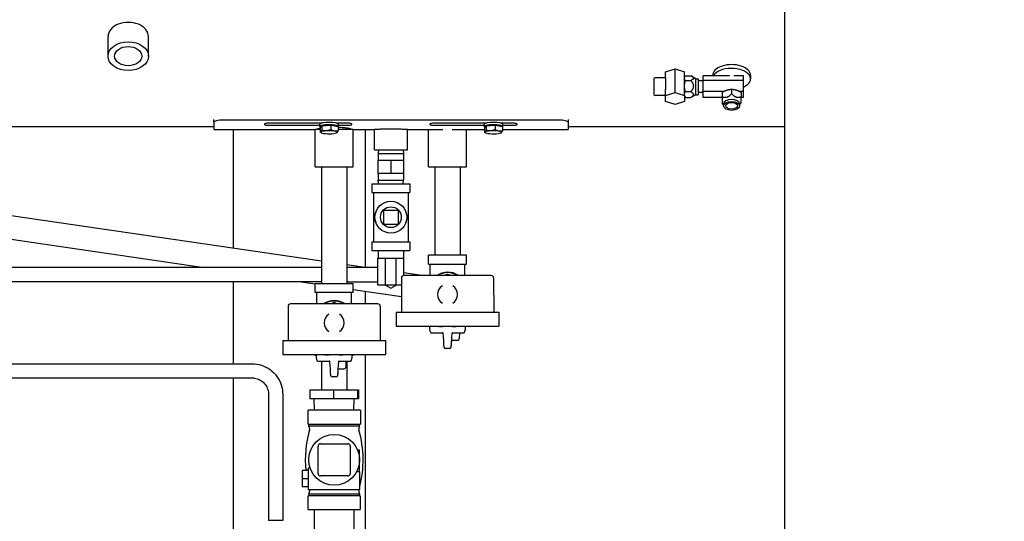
# Model space of a CAD drawing. Header units: inches. Extents: x 24 to 1128, y -94 to 748.
# Tile 470 of 546: x 474 to 500, y 506 to 519. Entities that reach past the tile are written whole.
import ezdxf

# ---------------------------------------------------------------- set-up
doc = ezdxf.new("R2010")
doc.units = ezdxf.units.IN
doc.header["$LTSCALE"] = 32
doc.header["$MEASUREMENT"] = 0
doc.layers.add('Dimension (ANSI)', color=7, linetype='Continuous', lineweight=25)
doc.layers.add('Visible (ANSI)', color=7, linetype='Continuous', lineweight=30)
doc.styles.add('Note Text (ANSI)', font='tahoma.ttf')
doc.dimstyles.new('Architectural (ANSI)', dxfattribs={"dimscale": 32, "dimtxt": 0.125, "dimasz": 0.098425, "dimexe": 0.125, "dimexo": 0.0625, "dimgap": 0.031496, "dimtad": 0, "dimtih": 1, "dimtoh": 1, "dimdec": 4, "dimrnd": 1e-08, "dimzin": 3, "dimdsep": 46, "dimlunit": 4, "dimtxsty": 'Note Text (ANSI)', "dimcen": 0.09, "dimdle": 0.393701, "dimclrd": 256, "dimclre": 256, "dimclrt": 256, "dimadec": 0, "dimazin": 3, "dimtfac": 0.96, "dimtofl": 0, "dimtmove": 0, "dimatfit": 3, "dimfxl": 1, "dimfrac": 2, "dimtolj": 1, "dimtzin": 12, "dimlwd": -1, "dimlwe": -1, "dimarcsym": 0})

# ---------------------------------------------------------------- blocks, each defined once
blk = doc.blocks.new('*D15')
at = {"layer": 'Defpoints', "color": 0, "transparency": 16777216}
for p in [(692.915, 562.239), (493.915, 496.383), (692.915, 464.957)]:
    blk.add_point(p, dxfattribs=at)
at = {"layer": 'Dimension (ANSI)', "transparency": 16777216}
for p, q in [((692.915, 560.239), (692.915, 460.957)), ((493.915, 494.383), (493.915, 460.957)), ((497.065, 464.957), (578.675, 464.957)), ((689.766, 464.957), (594.155, 464.957))]:
    blk.add_line(p, q, dxfattribs=at)
for points in [[(497.065, 465.481), (497.065, 464.432), (493.915, 464.957)], [(689.766, 465.481), (689.766, 464.432), (692.915, 464.957)]]:
    blk.add_solid(points, dxfattribs=at)
at = {"layer": 'Dimension (ANSI)', "transparency": 16777216, "insert": (579.683, 467.036), "char_height": 4, "attachment_point": 1, "style": 'Note Text (ANSI)'}
blk.add_mtext('\\A1;16\'-7"', dxfattribs=at)
blk = doc.blocks.new('*D22')
at = {"layer": 'Defpoints', "color": 0, "transparency": 16777216}
for p in [(450.012, 697.62), (363.389, 480.059), (493.915, 480.059)]:
    blk.add_point(p, dxfattribs=at)
at = {"layer": 'Dimension (ANSI)', "transparency": 16777216}
for p, q in [((448.012, 697.62), (359.389, 697.62)), ((363.389, 694.471), (363.389, 595.373)), ((363.389, 483.209), (363.389, 588.307)), ((491.915, 480.059), (359.389, 480.059))]:
    blk.add_line(p, q, dxfattribs=at)
for points in [[(362.864, 694.471), (363.914, 694.471), (363.389, 697.62)], [(362.864, 483.209), (363.914, 483.209), (363.389, 480.059)]]:
    blk.add_solid(points, dxfattribs=at)
at = {"layer": 'Dimension (ANSI)', "transparency": 16777216, "insert": (350.24, 594.365), "char_height": 4, "attachment_point": 1, "style": 'Note Text (ANSI)'}
blk.add_mtext('\\A1;18\'-1 9/16"', dxfattribs=at)

msp = doc.modelspace()

# ---------------------------------------------------------------- linework, layer by layer
at = {"layer": 'Visible (ANSI)'}
for p, q in [((493.91529, 496.38341), (493.91529, 606.05891)), ((476.00479, 517.9171), (476.00479, 518.43188)), ((477.07579, 517.9171), (477.07579, 518.43188)), ((490.76229, 517.50045), (491.01229, 517.58064)), ((490.76229, 517.34232), (490.76229, 517.50045)), ((491.01229, 516.95703), (491.01229, 517.58064)), ((491.01229, 517.58064), (491.26229, 517.50045)), ((491.26229, 517.35837), (491.26229, 517.50045)), ((490.45029, 517.31096), (490.45029, 516.90596)), ((490.76229, 517.34296), (490.48229, 517.34296)), ((490.76229, 517.34232), (490.76229, 517.03498)), ((491.26229, 517.35846), (491.27889, 517.38721)), ((491.26229, 517.33267), (491.26229, 517.35837)), ((491.26229, 517.12481), (491.26229, 517.33267)), ((491.28462, 517.39652), (491.42829, 517.39652)), ((491.28462, 517.26883), (491.42829, 517.26883)), ((491.56023, 517.32096), (491.44549, 517.38721)), ((491.56023, 516.89596), (491.56023, 517.32096)), ((491.56023, 517.32096), (491.62129, 517.32096)), ((491.62129, 517.32096), (491.62129, 516.89596)), ((491.75729, 517.26446), (491.62129, 517.26446)), ((492.44795, 517.39652), (491.75729, 517.39652)), ((491.75729, 517.26883), (491.75729, 517.39652)), ((492.82029, 517.26883), (491.75729, 517.26883)), ((491.75729, 516.98078), (491.75729, 517.26883)), ((492.00779, 517.41577), (492.00779, 517.39652)), ((492.82029, 517.39652), (492.56763, 517.39652)), ((492.82029, 517.26883), (492.82029, 517.39652)), ((492.82029, 516.98078), (492.82029, 517.26883)), ((493.00779, 517.41577), (493.00779, 517.31633)), ((490.76229, 516.87684), (490.76229, 517.03498)), ((491.26229, 517.01892), (491.26229, 517.12481)), ((491.26229, 516.87684), (491.26229, 517.01892)), ((491.28462, 516.98078), (491.42829, 516.98078)), ((492.29042, 516.98078), (491.75729, 516.98078)), ((491.75729, 516.8204), (491.75729, 516.98078)), ((492.50779, 517.0424), (492.50779, 516.92294)), ((492.82029, 516.98078), (492.72516, 516.98078)), ((492.82029, 516.8204), (492.82029, 516.98078)), ((490.76229, 516.87396), (490.48229, 516.87396)), ((490.76229, 516.87684), (491.01229, 516.95703)), ((490.76229, 516.71647), (490.76229, 516.87684)), ((491.01229, 516.63628), (490.76229, 516.71647)), ((491.01229, 516.95703), (491.26229, 516.87684)), ((491.26229, 516.71647), (491.01229, 516.63628)), ((491.26229, 516.87684), (491.26229, 516.71647)), ((491.26229, 516.85846), (491.27889, 516.82971)), ((491.28462, 516.8204), (491.42829, 516.8204)), ((491.56023, 516.89596), (491.44549, 516.82971)), ((491.56023, 516.89596), (491.62129, 516.89596)), ((491.75729, 516.95246), (491.62129, 516.95246)), ((492.25779, 516.8204), (491.75729, 516.8204)), ((492.25779, 516.96221), (492.25779, 516.84275)), ((492.75779, 516.96221), (492.75779, 516.84275)), ((492.82029, 516.8204), (492.75779, 516.8204)), ((492.29529, 516.62917), (492.25779, 516.679)), ((492.29529, 516.65286), (492.29529, 516.60209)), ((492.72029, 516.62917), (492.75779, 516.679)), ((492.72029, 516.65286), (492.72029, 516.60209)), ((478.80329, 516.16778), (478.80329, 516.23751)), ((487.92829, 516.22546), (479.05329, 516.22546)), ((488.17829, 516.23751), (488.17829, 516.16778)), ((478.80329, 516.04941), (471.54029, 516.04941)), ((478.80329, 516.16778), (478.80329, 515.9743)), ((478.80329, 515.9743), (481.49029, 515.9743)), ((479.31329, 515.9743), (479.31329, 512.84579)), ((480.30329, 516.0875), (481.61011, 516.0875)), ((481.49029, 515.9883), (481.61496, 515.9883)), ((481.49029, 514.9883), (481.49029, 515.9883)), ((481.5606, 515.9883), (481.5606, 515.99605)), ((481.61011, 516.05986), (481.61011, 516.12079)), ((481.65681, 516.05986), (481.61011, 516.05986)), ((481.61011, 516.05986), (481.61011, 516.05528)), ((481.61011, 516.05528), (481.65338, 516.05528)), ((481.66166, 516.06341), (481.61496, 516.01753)), ((481.61496, 516.01753), (481.61496, 515.90774)), ((481.89999, 516.07888), (481.66166, 516.06341)), ((481.66166, 516.06341), (481.66166, 515.95363)), ((482.09162, 516.04846), (481.89999, 516.07888)), ((481.89999, 516.07888), (481.89999, 515.96909)), ((482.05017, 516.05757), (482.05017, 516.05504)), ((482.09162, 516.04846), (482.09162, 515.93868)), ((482.09162, 515.9883), (482.49029, 515.9883)), ((482.09679, 516.1185), (482.09679, 516.05757)), ((482.09679, 516.0875), (482.30329, 516.0875)), ((482.41998, 515.9883), (482.41998, 515.99605)), ((482.49029, 514.9883), (482.49029, 515.9883)), ((482.49029, 515.9743), (483.05036, 515.9743)), ((482.81329, 515.9743), (482.81329, 512.33395)), ((483.05279, 515.4403), (483.05279, 515.97448)), ((483.92779, 515.4403), (483.92779, 515.97448)), ((483.93022, 515.9743), (484.86924, 515.9743)), ((484.49029, 514.9883), (484.49029, 515.9743)), ((484.67829, 516.0875), (485.96011, 516.0875)), ((485.11134, 515.9743), (485.96496, 515.9743)), ((485.49029, 514.9883), (485.49029, 515.9743)), ((485.96011, 516.05986), (485.96011, 516.12079)), ((486.00681, 516.05986), (485.96011, 516.05986)), ((485.96011, 516.05986), (485.96011, 516.05528)), ((485.96011, 516.05528), (486.00338, 516.05528)), ((486.01166, 516.06341), (485.96496, 516.01753)), ((485.96496, 516.01753), (485.96496, 515.90774)), ((486.24999, 516.07888), (486.01166, 516.06341)), ((486.01166, 516.06341), (486.01166, 515.95363)), ((486.44162, 516.04846), (486.24999, 516.07888)), ((486.24999, 516.07888), (486.24999, 515.96909)), ((486.40017, 516.05757), (486.40017, 516.05504)), ((486.44162, 516.04846), (486.44162, 515.93868)), ((486.44162, 515.9743), (488.17829, 515.9743)), ((486.44679, 516.1185), (486.44679, 516.05757)), ((486.44679, 516.0875), (486.67829, 516.0875)), ((488.17829, 516.16778), (488.17829, 515.9743)), ((493.91529, 516.04941), (488.17829, 516.04941)), ((481.64648, 515.89083), (481.61528, 515.90757)), ((482.06011, 515.89083), (482.06233, 515.89203)), ((485.99648, 515.89083), (485.96528, 515.90757)), ((486.41011, 515.89083), (486.41233, 515.89203)), ((483.05279, 515.4403), (483.92779, 515.4403)), ((483.16083, 515.4403), (483.15775, 515.34163)), ((483.81975, 515.4403), (483.82284, 515.34163)), ((483.15565, 514.8121), (483.15565, 515.16643)), ((483.15565, 515.16643), (483.49029, 515.16643)), ((483.15775, 515.34163), (483.82284, 515.34163)), ((483.15775, 515.34163), (483.15775, 515.16643)), ((483.49029, 515.16643), (483.82494, 515.16643)), ((483.49029, 515.16643), (483.49029, 514.8121)), ((483.82284, 515.34163), (483.82284, 515.16643)), ((483.82494, 515.16643), (483.82494, 514.8121)), ((481.49029, 514.9883), (482.49029, 514.9883)), ((481.65279, 514.9883), (481.65279, 511.89977)), ((482.32779, 514.9883), (482.32779, 511.89977)), ((484.49029, 514.9883), (485.49029, 514.9883)), ((484.65279, 514.9883), (484.65279, 512.64977)), ((485.32779, 514.9883), (485.32779, 512.64977)), ((483.49029, 514.8121), (483.15565, 514.8121)), ((483.15775, 514.8121), (483.15775, 514.63691)), ((483.15775, 514.63691), (483.82284, 514.63691)), ((483.16083, 514.53824), (483.15775, 514.63691)), ((483.82494, 514.8121), (483.49029, 514.8121)), ((483.81975, 514.53824), (483.82284, 514.63691)), ((483.82284, 514.8121), (483.82284, 514.63691)), ((482.98529, 514.53824), (483.99529, 514.53824)), ((482.98529, 514.53824), (482.98529, 514.30824)), ((483.99529, 514.53824), (483.99529, 514.30824)), ((482.98529, 514.30824), (483.99529, 514.30824)), ((483.03029, 514.30824), (483.03029, 513.00824)), ((483.95029, 514.30824), (483.95029, 513.00824)), ((471.01084, 514.05993), (481.65279, 512.50366)), ((483.30029, 513.84824), (483.68029, 513.84824)), ((483.30029, 513.46824), (483.30029, 513.84824)), ((483.68029, 513.84824), (483.68029, 513.46824)), ((470.9204, 513.44151), (478.54848, 512.32599)), ((483.68029, 513.46824), (483.30029, 513.46824)), ((482.98529, 513.00824), (483.99529, 513.00824)), ((482.98529, 513.00824), (482.98529, 512.77824)), ((483.99529, 513.00824), (483.99529, 512.77824)), ((482.98529, 512.77824), (483.99529, 512.77824)), ((483.14379, 512.57524), (483.34677, 512.57524)), ((483.14379, 511.85724), (483.14379, 512.57524)), ((483.15729, 512.77824), (483.15729, 512.57524)), ((483.34677, 512.57524), (483.63382, 512.57524)), ((483.34677, 511.85724), (483.34677, 512.57524)), ((483.63382, 512.57524), (483.83679, 512.57524)), ((483.63382, 511.85724), (483.63382, 512.57524)), ((483.82329, 512.77824), (483.82329, 512.57524)), ((483.83679, 512.11416), (483.83679, 512.57524)), ((485.49529, 512.64977), (484.48529, 512.64977)), ((484.48529, 512.41977), (484.48529, 512.64977)), ((485.49529, 512.41977), (485.49529, 512.64977)), ((481.65279, 512.32599), (468.54014, 512.32599)), ((482.32779, 512.40495), (482.86776, 512.32599)), ((482.3653, 512.32599), (482.32779, 512.32599)), ((483.14379, 512.32599), (482.3653, 512.32599)), ((484.48529, 512.41977), (485.49529, 512.41977)), ((484.53029, 512.11483), (484.53029, 512.41977)), ((485.45029, 512.1157), (485.45029, 512.41977)), ((483.76996, 512.0511), (483.77082, 511.1486)), ((486.14689, 512.11637), (483.8329, 512.11416)), ((484.31311, 512.11462), (483.83679, 512.18428)), ((486.20995, 512.05343), (486.21082, 511.15093)), ((481.65279, 511.95099), (468.54014, 511.95099)), ((479.31329, 511.95099), (479.31329, 509.78288)), ((481.11278, 511.95099), (481.48529, 511.89651)), ((482.49529, 511.89977), (481.48529, 511.89977)), ((481.48529, 511.66977), (481.48529, 511.89977)), ((482.3653, 511.95099), (482.32779, 511.95099)), ((482.3653, 511.95099), (483.14379, 511.95099)), ((482.49529, 511.66977), (482.49529, 511.89977)), ((483.34677, 511.85724), (483.14379, 511.85724)), ((483.63382, 511.85724), (483.34677, 511.85724)), ((483.35143, 511.85724), (483.49029, 511.77706)), ((483.49029, 511.77706), (483.62915, 511.85724)), ((483.77014, 511.85724), (483.63382, 511.85724)), ((482.49529, 511.66977), (481.48529, 511.66977)), ((481.53029, 511.36486), (481.53029, 511.66977)), ((482.45029, 511.36567), (482.45029, 511.66977)), ((482.49529, 511.74881), (483.22225, 511.6425)), ((482.81329, 511.7023), (482.81329, 511.36599)), ((483.22225, 511.6425), (483.77042, 511.56233)), ((480.76998, 511.30119), (480.77077, 510.39869)), ((483.14693, 511.36628), (480.83293, 511.36425)), ((483.20998, 511.30334), (483.21077, 510.40084)), ((483.63182, 511.14847), (486.34982, 511.15106)), ((483.63182, 511.14847), (483.63218, 510.77347)), ((486.34982, 511.15106), (486.35017, 510.77606)), ((483.63218, 510.77347), (486.35017, 510.77606)), ((484.51785, 510.70039), (484.51785, 510.77431)), ((484.85933, 510.75685), (484.76398, 510.75685)), ((485.21661, 510.75685), (485.12125, 510.75685)), ((485.46273, 510.70039), (485.46273, 510.77522)), ((484.54031, 510.61396), (484.51852, 510.69529)), ((484.55933, 510.59937), (484.8589, 510.59937)), ((485.12168, 510.59937), (485.42125, 510.59937)), ((485.30649, 510.45952), (485.31138, 510.59937)), ((485.44027, 510.61396), (485.46206, 510.69529)), ((480.63177, 510.39857), (483.34977, 510.40096)), ((480.63177, 510.39857), (480.6321, 510.02357)), ((483.34977, 510.40096), (483.3501, 510.02596)), ((485.10376, 510.40252), (485.09516, 510.40252)), ((485.10376, 510.40252), (485.24747, 510.40252)), ((480.6321, 510.02357), (483.3501, 510.02596)), ((481.48529, 509.99977), (481.48529, 510.02432)), ((481.51785, 509.99977), (481.48529, 509.99977)), ((481.51785, 509.95039), (481.51785, 510.02435)), ((481.54031, 509.86396), (481.51852, 509.94529)), ((481.72434, 509.99977), (481.72434, 509.99977)), ((481.85933, 510.00685), (481.76398, 510.00685)), ((481.77093, 509.99977), (481.77093, 509.99977)), ((482.21661, 510.00685), (482.12125, 510.00685)), ((482.20965, 509.99977), (482.20965, 509.99977)), ((482.44027, 509.86396), (482.46206, 509.94529)), ((482.46273, 509.95039), (482.46273, 510.02518)), ((482.49529, 509.99977), (482.46273, 509.99977)), ((482.49529, 509.99977), (482.49529, 510.02521)), ((482.81329, 510.02549), (482.81329, 502.83841)), ((484.95035, 510.18599), (484.93375, 510.18599)), ((485.03024, 510.18599), (484.95035, 510.18599)), ((485.04683, 510.18599), (485.03024, 510.18599)), ((457.54029, 509.78288), (479.8166, 509.78288)), ((481.55933, 509.84937), (481.8589, 509.84937)), ((481.65279, 509.84937), (481.65279, 509.09377)), ((482.12168, 509.84937), (482.42125, 509.84937)), ((482.30649, 509.70952), (482.31138, 509.84937)), ((482.32779, 509.84937), (482.32779, 509.09377)), ((481.95035, 509.43599), (481.93375, 509.43599)), ((482.03024, 509.43599), (481.95035, 509.43599)), ((482.04683, 509.43599), (482.03024, 509.43599)), ((482.10376, 509.65252), (482.09516, 509.65252)), ((482.10376, 509.65252), (482.24747, 509.65252)), ((457.54029, 509.40788), (479.8166, 509.40788)), ((479.31329, 509.40788), (479.31329, 498.70907)), ((480.25409, 508.97039), (480.25409, 505.63749)), ((480.62909, 508.97039), (480.62909, 505.63749)), ((481.34961, 509.09377), (481.34961, 508.85755)), ((481.34961, 509.09377), (481.96818, 509.09377)), ((481.96818, 509.09377), (482.60887, 509.09377)), ((481.96818, 509.09377), (481.96818, 508.85755)), ((482.60887, 509.09377), (482.63098, 509.09377)), ((482.60887, 509.09377), (482.60887, 508.85755)), ((482.63098, 509.09377), (482.63098, 508.85755)), ((481.96818, 508.85755), (481.34961, 508.85755)), ((481.46884, 508.55488), (481.45938, 508.85755)), ((482.60887, 508.85755), (481.96818, 508.85755)), ((482.51175, 508.55488), (482.5212, 508.85755)), ((482.63098, 508.85755), (482.60887, 508.85755)), ((481.32904, 508.55488), (481.29779, 508.55488)), ((481.29779, 508.18838), (481.29779, 508.55488)), ((481.95904, 508.55488), (481.32904, 508.55488)), ((482.02154, 508.55488), (481.95904, 508.55488)), ((482.65154, 508.55488), (482.02154, 508.55488)), ((482.68279, 508.55488), (482.65154, 508.55488)), ((482.68279, 508.55488), (482.68279, 508.18838)), ((481.29779, 508.18838), (481.32904, 508.18838)), ((481.31879, 508.1354), (481.31879, 508.18838)), ((482.66179, 508.1354), (481.31879, 508.1354)), ((481.32904, 508.18838), (481.95904, 508.18838)), ((481.95904, 508.18838), (482.02154, 508.18838)), ((482.02154, 508.18838), (482.65154, 508.18838)), ((482.65154, 508.18838), (482.68279, 508.18838)), ((482.66179, 508.1354), (482.66179, 508.18838)), ((481.56529, 506.87838), (481.56529, 507.60338)), ((481.62779, 507.66588), (482.35279, 507.66588)), ((482.41529, 507.60338), (482.41529, 506.87838)), ((482.66379, 507.49388), (482.61447, 507.49388)), ((482.66379, 507.37388), (482.65053, 507.37388)), ((482.66379, 507.37388), (482.66379, 507.49388)), ((482.66379, 507.24088), (482.66379, 507.37388)), ((482.66379, 507.15149), (482.65783, 507.15149)), ((482.66379, 507.20388), (482.66277, 507.20388)), ((482.66379, 507.20388), (482.66379, 507.24088)), ((482.66379, 507.15149), (482.66379, 507.20388)), ((482.66379, 506.92388), (482.66379, 507.15149)), ((481.30679, 506.95588), (481.13879, 506.95588)), ((481.13879, 506.95588), (481.13879, 506.74088)), ((481.30679, 506.45488), (481.30679, 507.02688)), ((481.30679, 507.02688), (481.35169, 507.02688)), ((482.35279, 506.81588), (481.62779, 506.81588)), ((482.66379, 506.92388), (482.58452, 506.92388)), ((482.66379, 506.92388), (482.66379, 506.45488)), ((481.30679, 506.74088), (481.13879, 506.74088)), ((481.13879, 506.74088), (481.13879, 506.52588)), ((481.30679, 506.52588), (481.13879, 506.52588)), ((481.33054, 506.29338), (481.29929, 506.29338)), ((481.29929, 505.92688), (481.29929, 506.29338)), ((481.30679, 506.45488), (482.66379, 506.45488)), ((481.31879, 506.34637), (482.66179, 506.34637)), ((481.31879, 506.34637), (481.31879, 506.29338)), ((481.95904, 506.29338), (481.33054, 506.29338)), ((482.02154, 506.29338), (481.95904, 506.29338)), ((482.65004, 506.29338), (482.02154, 506.29338)), ((482.68129, 506.29338), (482.65004, 506.29338)), ((482.66179, 506.34637), (482.66179, 506.29338)), ((482.68129, 506.29338), (482.68129, 505.92688)), ((481.29929, 505.92688), (481.33054, 505.92688)), ((481.33054, 505.92688), (481.95904, 505.92688)), ((481.46529, 505.36388), (481.46529, 505.92688)), ((481.95904, 505.92688), (482.02154, 505.92688)), ((482.02154, 505.92688), (482.65004, 505.92688)), ((482.51529, 505.36388), (482.51529, 505.92688)), ((482.65004, 505.92688), (482.68129, 505.92688)), ((480.62909, 505.63749), (480.25409, 505.63749))]:
    msp.add_line(p, q, dxfattribs=at)
for centre, radius in [((483.49029, 513.65824), 0.42), ((483.49029, 513.65824), 0.27467), ((481.99029, 507.24088), 0.6735)]:
    msp.add_circle(centre, radius, dxfattribs=at)
for centre, radius, start, end in [((490.48229, 517.31096), 0.032, 90, 180), ((490.48229, 516.90596), 0.032, 180, 270), ((483.83296, 512.05116), 0.063, 90.054701, 180.054701), ((484.99029, 511.69977), 0.505, 55.417981, 124.691421), ((484.99029, 511.69977), 0.49213, 57.651288, 122.458115), ((484.99029, 511.69977), 0.44291, 87.905473, 92.094527), ((486.14695, 512.05337), 0.063, 0.054701, 90.054701), ((484.99037, 511.61527), 0.2665, 121.174715, 238.934687), ((484.99037, 511.61527), 0.2665, 301.174715, 58.934687), ((480.83298, 511.30125), 0.063, 90.050329, 180.050329), ((481.99029, 510.94977), 0.505, 55.413609, 124.687049), ((481.99029, 510.94977), 0.49213, 57.646915, 122.453742), ((481.99029, 510.94977), 0.44291, 87.905473, 92.094527), ((483.14698, 511.30328), 0.063, 0.050329, 90.050329), ((481.99037, 510.86527), 0.2665, 121.170343, 238.930315), ((481.99037, 510.86527), 0.2665, 301.170343, 58.930315), ((484.53754, 510.70039), 0.01969, 180, 195), ((484.55933, 510.61906), 0.01969, 195, 270), ((485.24747, 510.46158), 0.05906, 270, 358), ((485.42125, 510.61906), 0.01969, 270, 345), ((485.44305, 510.70039), 0.01969, 345, 0), ((484.93375, 510.21748), 0.0315, 183.962772, 270), ((485.04683, 510.21748), 0.0315, 270, 356.037228), ((481.53754, 509.95039), 0.01969, 180, 195), ((482.44305, 509.95039), 0.01969, 345, 0), ((481.55933, 509.86906), 0.01969, 195, 270), ((482.24747, 509.71158), 0.05906, 270, 358), ((482.42125, 509.86906), 0.01969, 270, 345), ((481.93375, 509.46748), 0.0315, 183.962772, 270), ((482.04683, 509.46748), 0.0315, 270, 356.037228), ((481.21662, 508.06338), 0.125, 343.774722, 35.179745), ((482.76396, 508.06338), 0.125, 144.820255, 196.225278), ((484.04303, 507.24088), 2.81865, 163.774722, 185.803216), ((479.93755, 507.24088), 2.81865, 345.287833, 16.225278), ((481.62779, 507.60338), 0.0625, 90, 180), ((482.35279, 507.60338), 0.0625, 0, 90), ((481.62779, 506.87838), 0.0625, 180, 270), ((482.35279, 506.87838), 0.0625, 270, 0), ((481.21662, 506.41838), 0.125, 324.820255, 16.225278), ((484.04303, 507.24088), 2.81865, 196.191977, 196.225278), ((482.76396, 506.41838), 0.125, 163.774722, 215.179745), ((479.93755, 507.24088), 2.81865, 343.774722, 343.808023)]:
    msp.add_arc(centre, radius, start, end, dxfattribs=at)
for centre, major_axis, ratio, start_param, end_param in [((476.54029, 518.43188), (-0.5355, 0), 0.7070977, 3.14159265, 6.28318531), ((492.50779, 517.41577), (-0.5, 0), 0.55555956, 3.14159265, 6.28318531), ((492.50779, 517.31633), (-0.5, 0), 0.55555956, 2.24592786, 5.99034254), ((492.50779, 516.65286), (0.2125, 0), 0.55555956, 0, 3.14159265), ((481.85329, 516.1185), (-0.2435, 0), 0.1848479, 3.14159265, 6.2322398), ((481.85329, 516.05757), (-0.2435, 0), 0.1848479, 2.93509356, 6.2322398), ((481.85329, 516.05757), (-0.2435, 0), 0.1848479, 0.05094661, 0.46183515), ((481.85329, 515.90401), (-0.21875, 0), 0.1848479, 5.05005838, 6.09725593), ((481.85329, 516.05757), (0.19687, 0), 0.1848479, 0, 3.12145819), ((481.85329, 515.90401), (0.21875, 0), 0.1848479, 0.86126818, 1.90846573), ((481.85329, 515.90401), (0.21875, 0), 0.1848479, 6.09725593, 7.14445348), ((486.20329, 516.1185), (-0.2435, 0), 0.1848479, 3.14159265, 6.2322398), ((486.20329, 516.05757), (-0.2435, 0), 0.1848479, 2.93509356, 6.2322398), ((486.20329, 516.05757), (-0.2435, 0), 0.1848479, 0.05094661, 0.46183515), ((486.20329, 515.90401), (-0.21875, 0), 0.1848479, 5.05005838, 6.09725593), ((486.20329, 516.05757), (0.19687, 0), 0.1848479, 0, 3.12145819), ((486.20329, 515.90401), (0.21875, 0), 0.1848479, 0.86126818, 1.90846573), ((486.20329, 515.90401), (0.21875, 0), 0.1848479, 6.09725593, 7.14445348), ((481.85329, 515.90401), (-0.21875, 0), 0.1848479, 6.09725593, 7.14445348), ((481.85329, 515.90401), (-0.21875, 0), 0.1848479, 0.86126818, 1.90846573), ((481.85329, 515.90401), (0.21875, 0), 0.1848479, 5.05005838, 6.09725593), ((486.20329, 515.90401), (-0.21875, 0), 0.1848479, 6.09725593, 7.14445348), ((486.20329, 515.90401), (-0.21875, 0), 0.1848479, 0.86126818, 1.90846573), ((486.20329, 515.90401), (0.21875, 0), 0.1848479, 5.05005838, 6.09725593), ((484.93375, 510.21748), (-0.03143, -0.00211), 0.26618209, 6.28108095, 6.28379196), ((485.04683, 510.21748), (0.03143, -0.00211), 0.26618209, 6.28257866, 6.28528967), ((481.93375, 509.46748), (-0.03143, -0.00211), 0.26618209, 6.28108095, 6.28379196), ((482.04683, 509.46748), (0.03143, -0.00211), 0.26618209, 6.28257866, 6.28528967)]:
    msp.add_ellipse(centre, major_axis=major_axis, ratio=ratio, start_param=start_param, end_param=end_param, dxfattribs=at)
for centre, major_axis, ratio in [((476.54029, 517.9171), (0.5355, 0), 0.7070977), ((476.54029, 517.9171), (0.3595, 0), 0.7070977), ((492.50779, 516.60209), (0.2125, 0), 0.55555956), ((492.50779, 516.60209), (0.15607, 0), 0.55555956)]:
    msp.add_ellipse(centre, major_axis=major_axis, ratio=ratio, dxfattribs=at)
for points, weights in [([(491.26229, 517.33267), (491.26229, 517.3623), (491.28462, 517.39652)], [1, 1.0379548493, 1]), ([(491.28462, 517.26883), (491.26229, 517.30305), (491.26229, 517.33267)], [1, 1.0379548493, 1]), ([(491.26229, 517.12481), (491.26229, 517.19165), (491.28462, 517.26883)], [1, 1.0379548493, 1]), ([(491.42829, 517.39652), (491.55329, 517.33267), (491.42829, 517.26883)], [1, 1.15470053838, 1]), ([(491.42829, 517.26883), (491.55329, 517.12481), (491.42829, 516.98078)], [1, 1.15470053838, 1]), ([(491.28462, 516.98078), (491.26229, 517.05796), (491.26229, 517.12481)], [1, 1.0379548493, 1]), ([(491.26229, 516.90059), (491.26229, 516.9378), (491.28462, 516.98078)], [1, 1.0379548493, 1]), ([(491.42829, 516.98078), (491.55329, 516.90059), (491.42829, 516.8204)], [1, 1.15470053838, 1]), ([(492.25779, 516.96221), (492.32478, 517.00226), (492.38279, 517.02087)], [1, 1.0379548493, 1]), ([(492.38279, 517.02087), (492.4408, 517.03948), (492.50779, 517.0424)], [1, 1.0379548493, 1]), ([(492.50779, 517.0424), (492.57478, 517.03948), (492.63279, 517.02087)], [1, 1.0379548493, 1]), ([(492.63279, 517.02087), (492.6908, 517.00226), (492.75779, 516.96221)], [1, 1.0379548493, 1]), ([(491.28462, 516.8204), (491.26229, 516.86337), (491.26229, 516.90059)], [1, 1.0379548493, 1]), ([(491.27889, 516.82971), (491.28153, 516.82514), (491.28462, 516.8204)], [1.00881153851, 1.00508777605, 1]), ([(491.42829, 516.8204), (491.43756, 516.82514), (491.44549, 516.82971)], [1, 1.0100387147, 1.01877457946]), ([(492.50779, 516.92294), (492.38279, 516.77891), (492.25779, 516.84275)], [1, 1.15470053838, 1]), ([(492.25779, 516.84275), (492.25779, 516.679), (492.25779, 516.679)], [1, 1.13527189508, 1.03397724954]), ([(492.75779, 516.84275), (492.63279, 516.77891), (492.50779, 516.92294)], [1, 1.15470053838, 1]), ([(492.75779, 516.679), (492.75779, 516.679), (492.75779, 516.84275)], [1.03397724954, 1.13527189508, 1]), ([(481.66026, 516.14594), (480.98186, 516.14611), (480.30349, 516.14629)], [0.999999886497, 0.999999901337, 0.999999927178]), ([(481.66166, 515.95363), (481.64915, 515.92213), (481.63831, 515.91148)], [1, 1.0379548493, 1]), ([(481.78082, 515.94216), (481.72552, 515.93857), (481.66166, 515.95363)], [1, 1.0379548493, 1]), ([(481.89999, 515.96909), (481.83613, 515.94575), (481.78082, 515.94216)], [1, 1.0379548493, 1]), ([(481.9958, 515.93468), (481.95133, 515.94174), (481.89999, 515.96909)], [1, 1.0379548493, 1]), ([(482.09162, 515.93868), (482.04027, 515.92763), (481.9958, 515.93468)], [1, 1.0379548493, 1]), ([(482.33129, 516.14576), (482.18901, 516.1458), (482.04674, 516.14584)], [0.99999987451, 0.999999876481, 0.999999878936]), ([(482.06827, 515.89653), (482.07911, 515.90718), (482.09162, 515.93868)], [1, 1.0379548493, 1]), ([(486.01101, 516.14611), (485.33067, 516.14594), (484.6503, 516.14576)], [0.999999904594, 0.999999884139, 0.99999987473]), ([(486.01166, 515.95363), (485.99915, 515.92213), (485.98831, 515.91148)], [1, 1.0379548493, 1]), ([(486.13082, 515.94216), (486.07552, 515.93857), (486.01166, 515.95363)], [1, 1.0379548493, 1]), ([(486.24999, 515.96909), (486.18613, 515.94575), (486.13082, 515.94216)], [1, 1.0379548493, 1]), ([(486.3458, 515.93468), (486.30133, 515.94174), (486.24999, 515.96909)], [1, 1.0379548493, 1]), ([(486.44162, 515.93868), (486.39027, 515.92763), (486.3458, 515.93468)], [1, 1.0379548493, 1]), ([(486.6781, 516.14629), (486.53663, 516.14625), (486.39516, 516.14621)], [0.999999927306, 0.999999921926, 0.999999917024]), ([(486.41827, 515.89653), (486.42911, 515.90718), (486.44162, 515.93868)], [1, 1.0379548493, 1]), ([(481.63831, 515.91148), (481.62748, 515.90083), (481.61496, 515.90774)], [1, 1.0379548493, 1]), ([(482.06233, 515.89203), (482.06532, 515.89363), (482.06827, 515.89653)], [1.01480043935, 1.01007414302, 1]), ([(485.98831, 515.91148), (485.97748, 515.90083), (485.96496, 515.90774)], [1, 1.0379548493, 1]), ([(486.41233, 515.89203), (486.41532, 515.89363), (486.41827, 515.89653)], [1.01480043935, 1.01007414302, 1]), ([(484.96498, 512.13976), (484.94322, 512.1272), (484.92245, 512.1152)], [1.08836347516, 1.10329226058, 1.11479187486]), ([(485.05791, 512.11533), (485.03724, 512.12727), (485.0156, 512.13976)], [1.11466653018, 1.10321096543, 1.08836347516]), ([(481.96498, 511.38976), (481.94323, 511.3772), (481.92245, 511.36521)], [1.08836347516, 1.10328901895, 1.11478688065]), ([(482.05792, 511.36533), (482.03725, 511.37726), (482.0156, 511.38976)], [1.11467155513, 1.10321422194, 1.08836347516])]:
    msp.add_rational_spline(points, weights, degree=2, dxfattribs=at)
for points, knots in [([(479.05329, 516.22546), (479.0219, 516.22546), (478.98842, 516.22391), (478.92682, 516.2177), (478.89871, 516.21306), (478.85431, 516.20254), (478.83507, 516.19598), (478.80956, 516.18198), (478.80329, 516.17456), (478.80329, 516.16778)], [-3.828279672, -3.828279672, -3.828279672, -3.828279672, -3.589082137, -3.589082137, -3.349884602, -3.349884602, -3.110642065, -3.110642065, -2.871399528, -2.871399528, -2.871399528, -2.871399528]), ([(488.17829, 516.16778), (488.17829, 516.17456), (488.17202, 516.18198), (488.14651, 516.19598), (488.12727, 516.20254), (488.08287, 516.21306), (488.05476, 516.2177), (487.99317, 516.22391), (487.95968, 516.22546), (487.92829, 516.22546)], [-0.956880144, -0.956880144, -0.956880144, -0.956880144, -0.717637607, -0.717637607, -0.47839507, -0.47839507, -0.239197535, -0.239197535, 0, 0, 0, 0]), ([(480.30349, 516.14629), (480.30342, 516.14629), (480.30336, 516.14629), (480.30329, 516.14629), (480.28365, 516.14629), (480.26274, 516.14547), (480.22434, 516.14219), (480.20684, 516.13974), (480.17896, 516.13415), (480.16682, 516.13062), (480.15073, 516.12305), (480.14679, 516.11902), (480.14679, 516.11163), (480.15071, 516.10777), (480.16677, 516.10081), (480.1789, 516.0977), (480.20679, 516.09288), (480.2243, 516.09084), (480.26274, 516.08816), (480.28366, 516.0875), (480.30329, 516.0875)], [-0.00049474, -0.00049474, -0.00049474, -0.00049474, 0, 0, 0, 0.14962926, 0.14962926, 0.29925852, 0.29925852, 0.45197356, 0.45197356, 0.60468859, 0.60468859, 0.75697132, 0.75697132, 0.90925406, 0.90925406, 1.05883856, 1.05883856, 1.20842307, 1.20842307, 1.20842307, 1.20842307]), ([(481.61505, 516.00769), (481.6041, 516.00604), (481.59437, 516.00437), (481.5638, 515.99822), (481.55279, 515.99392), (481.55279, 515.98972), (481.55329, 515.989), (481.5543, 515.9883)], [-5.60209752, -5.60209752, -5.60209752, -5.60209752, -5.448004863, -5.448004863, -5.027908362, -5.027908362, -4.938317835, -4.938317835, -4.938317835, -4.938317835]), ([(482.42628, 515.9883), (482.42729, 515.989), (482.42779, 515.98972), (482.42779, 515.99391), (482.4168, 515.99821), (482.37215, 516.0072), (482.3385, 516.01186), (482.26086, 516.01969), (482.2117, 516.02339), (482.13632, 516.02691), (482.11407, 516.02772), (482.09159, 516.02833)], [-1.76716655, -1.76716655, -1.76716655, -1.76716655, -1.6775762, -1.6775762, -1.2578808, -1.2578808, -0.8381854, -0.8381854, -0.4190927, -0.4190927, -0.25192276, -0.25192276, -0.25192276, -0.25192276]), ([(482.30329, 516.0875), (482.323, 516.0875), (482.344, 516.08816), (482.38256, 516.09087), (482.40012, 516.09292), (482.42792, 516.09775), (482.43997, 516.10086), (482.4559, 516.1078), (482.45979, 516.11165), (482.45979, 516.119), (482.45589, 516.12301), (482.43995, 516.13055), (482.42791, 516.13407), (482.40014, 516.13968), (482.3826, 516.14215), (482.35298, 516.14469), (482.34215, 516.14534), (482.33129, 516.14576)], [-1.20842502, -1.20842502, -1.20842502, -1.20842502, -1.05822804, -1.05822804, -0.90803107, -0.90803107, -0.75636047, -0.75636047, -0.60468987, -0.60468987, -0.45273251, -0.45273251, -0.30077514, -0.30077514, -0.15038757, -0.15038757, -0.06975925, -0.06975925, -0.06975925, -0.06975925]), ([(483.92771, 515.9744), (483.92944, 515.97432), (483.93029, 515.97429), (483.93029, 515.97436), (483.91925, 515.97503), (483.87434, 515.97736), (483.84048, 515.97898), (483.76236, 515.98202), (483.71289, 515.98363), (483.60449, 515.9859), (483.54555, 515.98653), (483.49029, 515.98653), (483.43503, 515.98653), (483.3761, 515.9859), (483.26769, 515.98363), (483.21823, 515.98202), (483.14011, 515.97898), (483.10624, 515.97736), (483.06134, 515.97503), (483.05029, 515.97436), (483.05029, 515.9743), (483.05032, 515.9743), (483.05037, 515.9743)], [-1.80154044, -1.80154044, -1.80154044, -1.80154044, -1.68430526, -1.68430526, -1.263228, -1.263228, -0.84215074, -0.84215074, -0.42107537, -0.42107537, 0, 0, 0, 0.42107248, 0.42107248, 0.84214497, 0.84214497, 1.26322511, 1.26322511, 1.68430526, 1.68430526, 1.70424537, 1.70424537, 1.70424537, 1.70424537]), ([(484.6503, 516.14576), (484.63953, 516.14535), (484.62879, 516.14471), (484.59934, 516.14219), (484.58184, 516.13974), (484.55396, 516.13415), (484.54182, 516.13062), (484.52573, 516.12305), (484.52179, 516.11902), (484.52179, 516.11163), (484.52571, 516.10777), (484.54177, 516.10081), (484.5539, 516.0977), (484.58179, 516.09288), (484.5993, 516.09084), (484.63774, 516.08816), (484.65866, 516.0875), (484.67829, 516.0875)], [-2.34710496, -2.34710496, -2.34710496, -2.34710496, -2.26721883, -2.26721883, -2.11758956, -2.11758956, -1.96487453, -1.96487453, -1.8121595, -1.8121595, -1.65987677, -1.65987677, -1.50759403, -1.50759403, -1.35800953, -1.35800953, -1.20842502, -1.20842502, -1.20842502, -1.20842502]), ([(486.67829, 516.0875), (486.698, 516.0875), (486.719, 516.08816), (486.75756, 516.09087), (486.77512, 516.09292), (486.80292, 516.09775), (486.81497, 516.10086), (486.8309, 516.1078), (486.83479, 516.11165), (486.83479, 516.119), (486.83089, 516.12301), (486.81495, 516.13055), (486.80291, 516.13407), (486.77514, 516.13968), (486.7576, 516.14215), (486.71904, 516.14546), (486.69803, 516.14629), (486.67829, 516.14629), (486.67823, 516.14629), (486.67816, 516.14629), (486.6781, 516.14629)], [-1.20842502, -1.20842502, -1.20842502, -1.20842502, -1.05822804, -1.05822804, -0.90803107, -0.90803107, -0.75636047, -0.75636047, -0.60468987, -0.60468987, -0.45273251, -0.45273251, -0.30077514, -0.30077514, -0.15038757, -0.15038757, 0, 0, 0, 0.00049474, 0.00049474, 0.00049474, 0.00049474]), ([(483.09068, 513.7875), (483.07849, 513.76001), (483.07044, 513.73389), (483.06577, 513.71077), (483.06445, 513.70423), (483.06329, 513.69738), (483.06239, 513.69029), (483.06192, 513.68662), (483.06152, 513.68289), (483.06121, 513.6791), (483.06079, 513.6741), (483.06051, 513.66903), (483.06039, 513.66385), (483.06035, 513.66198), (483.06033, 513.66011), (483.06033, 513.65824), (483.06033, 513.65382), (483.06045, 513.64942), (483.06069, 513.64501), (483.06108, 513.63774), (483.06178, 513.63063), (483.06273, 513.62368), (483.06545, 513.60382), (483.07033, 513.58495), (483.0751, 513.56993), (483.07573, 513.56795), (483.07639, 513.56594), (483.07707, 513.56391), (483.07871, 513.55904), (483.0805, 513.55404), (483.08245, 513.54894), (483.08428, 513.54414), (483.08626, 513.53924), (483.08839, 513.53426), (483.08912, 513.53253), (483.08988, 513.5308), (483.09065, 513.52906)], [5.123931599, 5.123931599, 5.123931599, 5.123931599, 5.328551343, 5.328551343, 5.328551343, 5.386433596, 5.386433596, 5.386433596, 5.416413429, 5.416413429, 5.416413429, 5.455959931, 5.455959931, 5.455959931, 5.470241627, 5.470241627, 5.470241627, 5.503892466, 5.503892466, 5.503892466, 5.559289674, 5.559289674, 5.559289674, 5.717489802, 5.717489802, 5.717489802, 5.738409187, 5.738409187, 5.738409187, 5.78868425, 5.78868425, 5.78868425, 5.83606721, 5.83606721, 5.83606721, 5.852441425, 5.852441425, 5.852441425, 5.852441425]), ([(483.88988, 513.52888), (483.895, 513.54038), (483.89963, 513.5521), (483.9036, 513.56388), (483.91033, 513.58383), (483.91518, 513.60396), (483.91782, 513.62314), (483.91878, 513.63011), (483.9195, 513.63731), (483.9199, 513.64476), (483.92013, 513.64914), (483.92026, 513.65355), (483.92026, 513.65803), (483.92026, 513.66244), (483.92014, 513.66682), (483.9199, 513.67122), (483.91952, 513.67839), (483.91884, 513.6854), (483.91791, 513.69226), (483.91531, 513.71158), (483.91066, 513.72997), (483.90594, 513.74502), (483.90517, 513.7475), (483.90435, 513.75001), (483.9035, 513.75255), (483.89981, 513.76351), (483.89536, 513.77506), (483.89006, 513.78704)], [8.020513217, 8.020513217, 8.020513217, 8.020513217, 8.105867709, 8.105867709, 8.105867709, 8.250377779, 8.250377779, 8.250377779, 8.302870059, 8.302870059, 8.302870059, 8.333731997, 8.333731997, 8.333731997, 8.364038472, 8.364038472, 8.364038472, 8.413398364, 8.413398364, 8.413398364, 8.552252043, 8.552252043, 8.552252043, 8.575078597, 8.575078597, 8.575078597, 8.673497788, 8.673497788, 8.673497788, 8.673497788]), ([(484.96498, 512.13976), (484.96541, 512.14), (484.96585, 512.14024), (484.96873, 512.14162), (484.97147, 512.14229), (484.9741, 512.14238)], [-0.1074861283, -0.1074861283, -0.1074861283, -0.1074861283, -0.1038007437, -0.1038007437, -0.0837365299, -0.0837365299, -0.0837365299, -0.0837365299]), ([(485.00648, 512.14238), (485.00911, 512.14229), (485.01185, 512.14162), (485.01474, 512.14024), (485.01517, 512.14), (485.0156, 512.13976)], [-0.241402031, -0.241402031, -0.241402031, -0.241402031, -0.2213378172, -0.2213378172, -0.2176524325, -0.2176524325, -0.2176524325, -0.2176524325]), ([(481.96498, 511.38976), (481.96541, 511.39), (481.96585, 511.39024), (481.96873, 511.39162), (481.97147, 511.39229), (481.9741, 511.39238)], [-0.1074861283, -0.1074861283, -0.1074861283, -0.1074861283, -0.1038007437, -0.1038007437, -0.0837365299, -0.0837365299, -0.0837365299, -0.0837365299]), ([(482.00648, 511.39238), (482.00911, 511.39229), (482.01185, 511.39162), (482.01474, 511.39024), (482.01517, 511.39), (482.0156, 511.38976)], [-0.241402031, -0.241402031, -0.241402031, -0.241402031, -0.2213378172, -0.2213378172, -0.2176524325, -0.2176524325, -0.2176524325, -0.2176524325]), ([(484.87769, 510.58203), (484.8776, 510.5833), (484.87735, 510.58468), (484.87647, 510.58753), (484.8758, 510.58902), (484.87391, 510.59209), (484.87257, 510.59366), (484.86947, 510.59624), (484.86768, 510.5973), (484.86387, 510.5988), (484.86179, 510.59926), (484.85947, 510.59937), (484.85918, 510.59937), (484.8589, 510.59937)], [0, 0, 0, 0, 0.0116196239, 0.0116196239, 0.0245013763, 0.0245013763, 0.0402977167, 0.0402977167, 0.0562289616, 0.0562289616, 0.0726376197, 0.0726376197, 0.0749058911, 0.0749058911, 0.0749058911, 0.0749058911]), ([(485.12168, 510.59937), (485.11978, 510.59937), (485.11782, 510.59906), (485.11406, 510.59785), (485.11221, 510.59692), (485.10887, 510.5945), (485.10735, 510.59294), (485.10503, 510.58958), (485.10416, 510.58774), (485.10321, 510.58459), (485.10298, 510.58326), (485.1029, 510.58203)], [0, 0, 0, 0, 0.0153615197, 0.0153615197, 0.0312383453, 0.0312383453, 0.0478105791, 0.0478105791, 0.0636677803, 0.0636677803, 0.074880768, 0.074880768, 0.074880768, 0.074880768]), ([(485.28442, 510.59937), (485.28442, 510.59937), (485.28427, 510.59935), (485.28413, 510.59929), (485.2841, 510.59928), (485.2841, 510.59928)], [0.0020072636, 0.0020072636, 0.0020072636, 0.0020072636, 0.0186228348, 0.0186228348, 0.026274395, 0.026274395, 0.026274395, 0.026274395]), ([(485.10553, 510.40252), (485.10553, 510.40252), (485.10553, 510.40252), (485.10553, 510.40252), (485.10553, 510.40252), (485.10552, 510.40252), (485.10552, 510.40252), (485.10552, 510.40252), (485.10551, 510.40252), (485.1055, 510.40252), (485.10548, 510.40252), (485.10545, 510.40252), (485.10543, 510.40252), (485.10537, 510.40252), (485.10532, 510.40252), (485.10512, 510.40252), (485.10497, 510.40251), (485.10437, 510.40248), (485.10392, 510.40244), (485.10213, 510.4022), (485.1008, 510.40184), (485.09797, 510.40067), (485.09647, 510.39976), (485.09392, 510.39754), (485.09283, 510.39621), (485.09115, 510.39334), (485.09052, 510.39177), (485.08999, 510.38939), (485.08987, 510.38861), (485.08982, 510.38782)], [0, 0, 0, 0, 0.0000712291, 0.0000712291, 0.0001000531, 0.0001000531, 0.0001144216, 0.0001144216, 0.0001435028, 0.0001435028, 0.0002586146, 0.0002586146, 0.0003851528, 0.0003851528, 0.0007647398, 0.0007647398, 0.001903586, 0.001903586, 0.0053230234, 0.0053230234, 0.0156564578, 0.0156564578, 0.0286756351, 0.0286756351, 0.0414530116, 0.0414530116, 0.0540084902, 0.0540084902, 0.0600300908, 0.0600300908, 0.0600300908, 0.0600300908]), ([(479.8166, 509.78288), (479.90168, 509.78288), (479.98675, 509.76941), (480.14859, 509.71682), (480.22533, 509.67772), (480.363, 509.5777), (480.42391, 509.5168), (480.52393, 509.37913), (480.56303, 509.30238), (480.61562, 509.14054), (480.62909, 509.05547), (480.62909, 508.97039)], [3.14159265, 3.14159265, 3.14159265, 3.14159265, 3.45575192, 3.45575192, 3.76991118, 3.76991118, 4.08407045, 4.08407045, 4.39822972, 4.39822972, 4.71238898, 4.71238898, 4.71238898, 4.71238898]), ([(481.87769, 509.83203), (481.8776, 509.8333), (481.87735, 509.83468), (481.87647, 509.83753), (481.8758, 509.83902), (481.87391, 509.84209), (481.87257, 509.84366), (481.86947, 509.84624), (481.86768, 509.8473), (481.86387, 509.8488), (481.86179, 509.84926), (481.85947, 509.84937), (481.85918, 509.84937), (481.8589, 509.84937)], [0, 0, 0, 0, 0.0116196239, 0.0116196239, 0.0245013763, 0.0245013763, 0.0402977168, 0.0402977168, 0.0562289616, 0.0562289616, 0.0726376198, 0.0726376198, 0.0749058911, 0.0749058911, 0.0749058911, 0.0749058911]), ([(482.12168, 509.84937), (482.11978, 509.84937), (482.11782, 509.84906), (482.11406, 509.84785), (482.11221, 509.84692), (482.10887, 509.8445), (482.10735, 509.84294), (482.10503, 509.83958), (482.10416, 509.83774), (482.10321, 509.83459), (482.10298, 509.83326), (482.1029, 509.83203)], [0, 0, 0, 0, 0.0153615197, 0.0153615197, 0.0312383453, 0.0312383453, 0.047810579, 0.047810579, 0.0636677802, 0.0636677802, 0.074880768, 0.074880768, 0.074880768, 0.074880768]), ([(482.28442, 509.84937), (482.28442, 509.84937), (482.28427, 509.84935), (482.28413, 509.84929), (482.2841, 509.84928), (482.2841, 509.84928)], [0.0020072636, 0.0020072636, 0.0020072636, 0.0020072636, 0.0186228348, 0.0186228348, 0.026274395, 0.026274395, 0.026274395, 0.026274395]), ([(482.10553, 509.65252), (482.10553, 509.65252), (482.10553, 509.65252), (482.10553, 509.65252), (482.10553, 509.65252), (482.10552, 509.65252), (482.10552, 509.65252), (482.10552, 509.65252), (482.10551, 509.65252), (482.1055, 509.65252), (482.10548, 509.65252), (482.10545, 509.65252), (482.10543, 509.65252), (482.10537, 509.65252), (482.10532, 509.65252), (482.10512, 509.65252), (482.10497, 509.65251), (482.10437, 509.65248), (482.10392, 509.65244), (482.10213, 509.6522), (482.1008, 509.65184), (482.09797, 509.65067), (482.09647, 509.64976), (482.09392, 509.64754), (482.09283, 509.64621), (482.09115, 509.64334), (482.09052, 509.64177), (482.08999, 509.63939), (482.08987, 509.63861), (482.08982, 509.63782)], [0, 0, 0, 0, 0.000071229, 0.000071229, 0.0001000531, 0.0001000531, 0.0001144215, 0.0001144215, 0.0001435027, 0.0001435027, 0.0002586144, 0.0002586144, 0.0003851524, 0.0003851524, 0.000764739, 0.000764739, 0.0019035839, 0.0019035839, 0.0053230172, 0.0053230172, 0.0156564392, 0.0156564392, 0.0286756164, 0.0286756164, 0.0414529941, 0.0414529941, 0.0540084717, 0.0540084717, 0.0600300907, 0.0600300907, 0.0600300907, 0.0600300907]), ([(479.8166, 509.40788), (479.86241, 509.40788), (479.90822, 509.40063), (479.99536, 509.37231), (480.03669, 509.35126), (480.11081, 509.2974), (480.14361, 509.26461), (480.19747, 509.19048), (480.21852, 509.14915), (480.24684, 509.06201), (480.25409, 509.0162), (480.25409, 508.97039)], [3.14159265, 3.14159265, 3.14159265, 3.14159265, 3.45575192, 3.45575192, 3.76991118, 3.76991118, 4.08407045, 4.08407045, 4.39822972, 4.39822972, 4.71238898, 4.71238898, 4.71238898, 4.71238898])]:
    msp.add_open_spline(points, degree=3, knots=knots, dxfattribs=at)
for points in [[(484.90232, 510.21547), (484.89413, 510.33779), (484.88592, 510.46002), (484.87769, 510.58203)], [(485.10289, 510.58203), (485.09466, 510.46002), (485.08646, 510.33779), (485.07826, 510.21547)], [(485.08982, 510.38782), (485.08597, 510.3304), (485.08211, 510.27294), (485.07826, 510.21547)], [(481.90232, 509.46547), (481.89413, 509.58779), (481.88592, 509.71002), (481.87769, 509.83203)], [(482.10289, 509.83203), (482.09466, 509.71002), (482.08646, 509.58779), (482.07826, 509.46547)], [(482.08982, 509.63782), (482.08597, 509.5804), (482.08211, 509.52294), (482.07826, 509.46547)]]:
    msp.add_open_spline(points, degree=3, dxfattribs=at)

# ---------------------------------------------------------------- dimensions: what is measured, and where the dimension line sits
at = {"layer": 'Dimension (ANSI)'}
dim = msp.add_linear_dim(base=(363.38871, 480.05891), p1=(450.01179, 697.62041), p2=(493.91529, 480.05891), angle=270, dimstyle='Architectural (ANSI)', override={"dimgap": 0.031496, "dimdec": 4, "dimlfac": 1, "dimtol": 0, "dimlim": 0, "dimtp": 0, "dimtm": 0, "dimtdec": 2, "dimatfit": 1}, dxfattribs=at)
dim.commit()
dim.dimension.update_dxf_attribs({"geometry": '*D22', "text_midpoint": (363.38871, 591.83966), "dimtype": 160})
dim = msp.add_linear_dim(base=(692.91529, 464.95655), p1=(493.91529, 496.38341), p2=(692.91529, 562.23882), dimstyle='Architectural (ANSI)', override={"dimgap": 0.031496, "dimtih": 0, "dimtoh": 0, "dimdec": 4, "dimlfac": 1, "dimtol": 0, "dimlim": 0, "dimtp": 0, "dimtm": 0, "dimtdec": 2, "dimatfit": 1}, dxfattribs=at)
dim.commit()
dim.dimension.update_dxf_attribs({"geometry": '*D15', "text_midpoint": (586.41529, 464.95655), "dimtype": 160})

doc.saveas('drawing.dxf')
